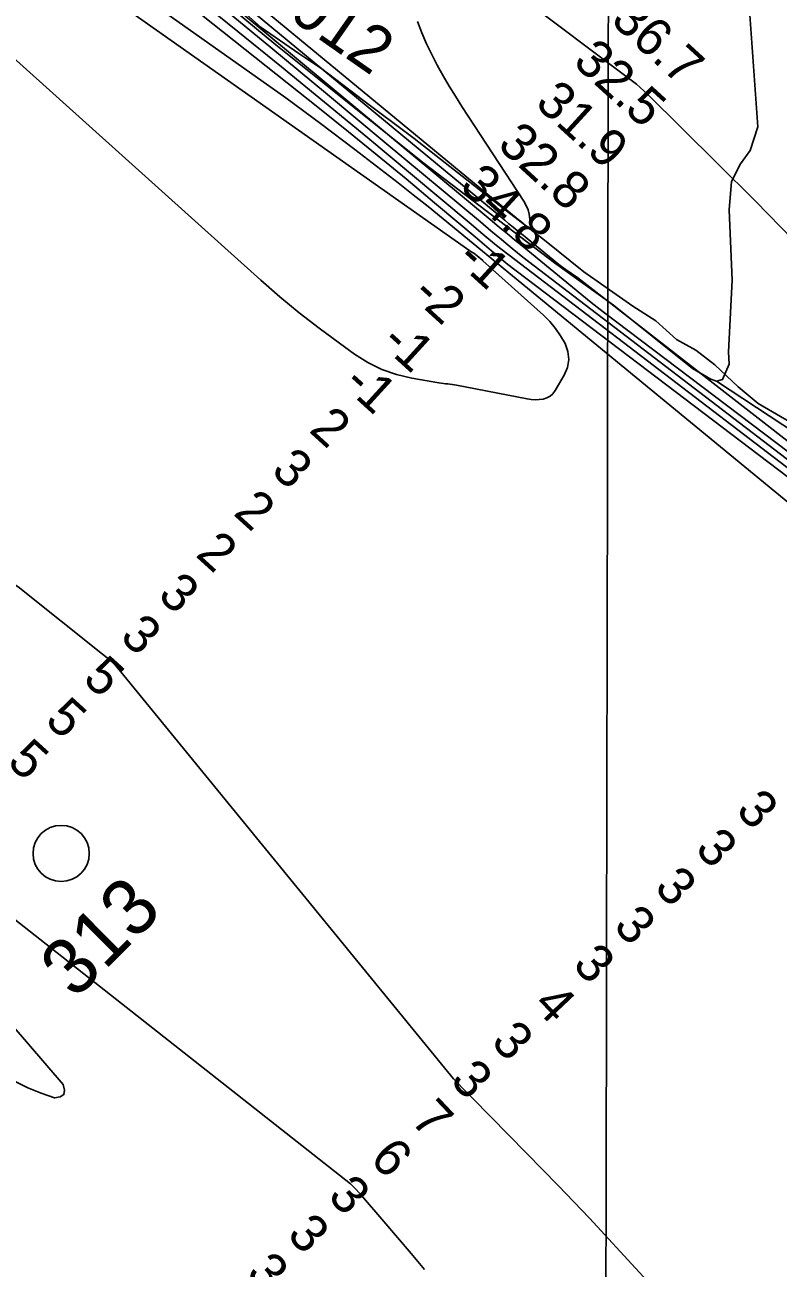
# Model space of a CAD drawing. Extents: x 3180038 to 3217926, y 922069 to 947485.
# Drawn here: x 3206732 to 3208074, y 934293 to 936507 of the extents above; entities that cross this region are included whole.
import ezdxf

# ---------------------------------------------------------------- set-up
doc = ezdxf.new("R2010")
doc.units = 0
for name, color, linetype in [('V-GRID-MAJR', 7, 'Continuous'), ('V-RIVR-EDGE', 7, 'Continuous'), ('V-RIVR-IDEN', 7, 'Continuous'), ('V-RIVR-MILE', 7, 'Continuous'), ('V-RIVR-RANG', 7, 'Continuous'), ('V-SITE-VEGE', 7, 'Continuous'), ('V-TOPO-DPTH', 7, 'Continuous'), ('V-TOPO-MINR', 7, 'Continuous'), ('V-TOPO-SHOR', 7, 'Continuous'), ('V-TOPO-WATR', 7, 'Continuous')]:
    doc.layers.add(name, color=color, linetype=linetype)

msp = doc.modelspace()

# ---------------------------------------------------------------- linework, layer by layer
at = {"layer": 'V-GRID-MAJR'}
msp.add_spline([(3207753.6, 927465.8), (3207765.9, 933526.2), (3207778.3, 939589.3), (3207790.6, 945652.4), (3207790.6, 945655)], degree=3, dxfattribs=at)
at = {"layer": 'V-RIVR-EDGE'}
msp.add_lwpolyline([(3208096.3, 935799.1), (3208038.6, 935833.1), (3208002.6, 935862.3), (3207961.4, 935901.6), (3207927.1, 935927.7), (3207892.8, 935946.9), (3207856.4, 935980.1), (3207815.2, 936006.2), (3207727.9, 936067.3), (3207658.1, 936123.6), (3207577, 936185.9), (3207511, 936237.8), (3207426, 936305), (3207333.6, 936373.9), (3207261.6, 936428.8), (3207220.3, 936455.9), (3207153.5, 936502.5), (3207100.2, 936549.6)], dxfattribs=at)
at = {"layer": 'V-RIVR-MILE'}
msp.add_circle((3206797.1, 935031.5), 50, dxfattribs=at)
at = {"layer": 'V-SITE-VEGE'}
msp.add_lwpolyline([(3206972.1, 936643.9), (3207179.3, 936471.5), (3207443.7, 936260.4), (3207675.4, 936083.3), (3207780.8, 936007.8), (3207921.4, 935895.4), (3207954.3, 935875.9), (3207964.1, 935872.7), (3207975.1, 935875.8), (3207986.8, 935903), (3207985.6, 935925.1), (3207992, 936052.5), (3207987, 936178), (3207990.9, 936228.3), (3208006.9, 936259.8), (3208024.2, 936283.3), (3208037.9, 936325.8), (3208023.7, 936525.3)], dxfattribs=at)
at = {"layer": 'V-TOPO-DPTH'}
for points in [[(3206771.7, 936770.1), (3207111.9, 936495.5), (3207189.2, 936432.7), (3207266.3, 936369.7), (3207343, 936306.2), (3207419.5, 936242.4), (3207523.9, 936155), (3207548, 936134.7), (3207572.2, 936114.5), (3208409.5, 935474.9), (3208416.8, 935467.8), (3208423.9, 935460.5), (3208431, 935453), (3208542.9, 935332), (3208605.4, 935263.6), (3208667.2, 935194.6), (3208728, 935124.7), (3208788.2, 935054.2), (3209068.6, 934721), (3209079.1, 934708.2), (3209089.5, 934695.3), (3209099.5, 934682.2), (3209109.4, 934669), (3209698.2, 933661.5)], [(3206771.7, 936770.1), (3207111.9, 936495.5), (3207189.2, 936432.7), (3207266.3, 936369.7), (3207343, 936306.2), (3207419.5, 936242.4), (3207523.9, 936155), (3207548, 936134.7), (3207572.2, 936114.5), (3208409.5, 935474.9), (3208416.8, 935467.8), (3208423.9, 935460.5), (3208431, 935453), (3208542.9, 935332), (3208605.4, 935263.6), (3208667.2, 935194.6), (3208728, 935124.7), (3208788.2, 935054.2), (3209068.6, 934721), (3209079.1, 934708.2), (3209089.5, 934695.3), (3209099.5, 934682.2), (3209109.4, 934669), (3209698.2, 933661.5)], [(3206823.2, 936642), (3207197.4, 936377), (3207259, 936331.3), (3207320.2, 936285), (3207397.3, 936225.7), (3207424.1, 936204.7), (3207450.8, 936183.5), (3207477.2, 936161.9), (3208481.8, 935335.9), (3208532.4, 935287), (3208581.9, 935237.1), (3208630, 935185.8), (3208677, 935133.5), (3209066, 934688), (3209694.5, 933644.3)], [(3209694.5, 933644.3), (3209066, 934688), (3208677, 935133.5), (3208630, 935185.8), (3208581.9, 935237.1), (3208532.4, 935287), (3208481.8, 935335.9), (3207477.2, 936161.9), (3207450.8, 936183.5), (3207424.1, 936204.7), (3207397.3, 936225.7), (3207320.2, 936285), (3207259, 936331.3), (3207197.4, 936377), (3206823.2, 936642)], [(3208401.8, 935512.3), (3207762.5, 935996), (3207741.2, 936012.6), (3207618.1, 936113.5), (3207604.7, 936124.5), (3207591.3, 936135.5), (3207577.9, 936146.5), (3207564.6, 936157.6), (3207219.7, 936444.4), (3207145.7, 936505.9), (3207071.7, 936567.4)], [(3206380.9, 935688.7), (3206703.3, 935516.3), (3206712.1, 935511.8), (3206720.5, 935506.2), (3206871, 935386.4), (3206881.9, 935377.4), (3206892.6, 935368), (3207495.5, 934630.3), (3207504, 934621.5), (3207512.5, 934612.8), (3207521.1, 934604.1), (3207529.6, 934595.5), (3207625.8, 934497.9), (3207682.1, 934440.1), (3207737.8, 934381.8), (3207792.8, 934322.8), (3207847.3, 934263.3)], [(3207847.3, 934263.3), (3207792.8, 934322.8), (3207737.8, 934381.8), (3207682.1, 934440.1), (3207625.8, 934497.9), (3207529.6, 934595.5), (3207521.1, 934604.1), (3207512.5, 934612.8), (3207504, 934621.5), (3207495.5, 934630.3), (3206892.6, 935368), (3206881.9, 935377.4), (3206871, 935386.4), (3206720.5, 935506.2), (3206712.1, 935511.8), (3206703.3, 935516.3)], [(3206447.3, 935191.1), (3206458, 935176.9), (3206462, 935169.8), (3206466.7, 935163.1), (3206554.5, 935053.5), (3206567, 935038.8), (3206579.9, 935024.5), (3206593.6, 935010.9), (3206607.8, 934997.7), (3207312.5, 934443.2), (3207317.4, 934438.1), (3207322.3, 934433), (3207327.1, 934427.8), (3207331.8, 934422.5), (3207371.5, 934376.3), (3207395.9, 934347.8), (3207420.2, 934319.2), (3207444.3, 934290.4)], [(3207444.3, 934290.4), (3207420.2, 934319.2), (3207395.9, 934347.8), (3207371.5, 934376.3), (3207331.8, 934422.5), (3207327.1, 934427.8), (3207322.3, 934433), (3207317.4, 934438.1), (3207312.5, 934443.2), (3206607.8, 934997.7)], [(3206715.4, 934625.1), (3206738, 934613.8), (3206761.4, 934604.3), (3206785.4, 934596), (3206795.5, 934597.9), (3206802.1, 934602.1), (3206803.2, 934609.8), (3206800.9, 934619.8), (3206556.8, 934902.9)], [(3206556.8, 934902.9), (3206800.9, 934619.8), (3206803.2, 934609.8), (3206802.1, 934602.1), (3206795.5, 934597.9), (3206785.4, 934596), (3206761.4, 934604.3), (3206738, 934613.8), (3206715.4, 934625.1)]]:
    msp.add_lwpolyline(points, dxfattribs=at)
at = {"layer": 'V-TOPO-MINR'}
for points in [[(3208405.5, 935463.6), (3207592.6, 936080.5), (3207563.5, 936105), (3207534.5, 936129.4), (3207505.4, 936153.8), (3207462.1, 936190.3), (3207411.2, 936232.8), (3207360.1, 936275), (3207308.6, 936316.7), (3207256.9, 936358.2), (3206741.8, 936767.9)], [(3207431.4, 936513), (3207439.3, 936493.2), (3207447.8, 936473.5), (3207457.1, 936454.3), (3207466.9, 936435.3), (3207477.3, 936416.6), (3207488.1, 936398.1), (3207499.2, 936379.9), (3207510.7, 936361.8), (3207621.1, 936193), (3207625.2, 936185.6), (3207628.5, 936177.9), (3207630.6, 936169.8), (3207631.9, 936161.4), (3207633, 936147.9), (3207632.7, 936146.8), (3207632.1, 936146.1), (3207631.2, 936145.9), (3207630.1, 936146), (3207628.6, 936146.9), (3207627, 936147.8), (3207624.1, 936150), (3207614.9, 936157.4), (3207612.8, 936159.1), (3207611.8, 936160), (3207610.7, 936160.8), (3206900, 936747.4)], [(3206599.7, 936549.3), (3207152.6, 936052.6), (3207186.5, 936023.1), (3207221, 935994.4), (3207256.5, 935966.8), (3207292.5, 935940), (3207319.4, 935920.7), (3207343.3, 935906), (3207368.1, 935893.6), (3207394.4, 935884.7), (3207421.7, 935878.1), (3207469.8, 935869.9), (3207473.8, 935869.2), (3207477.7, 935868.7), (3207481.6, 935868.1), (3207485.6, 935867.7), (3207489.5, 935867.2), (3207493.5, 935866.7), (3207497.4, 935866), (3207501.3, 935865.3), (3207626.8, 935840.9), (3207633.9, 935840), (3207641, 935839.5), (3207648.2, 935839.8), (3207655.3, 935840.7), (3207661.9, 935842.8), (3207667.8, 935845.8), (3207672.7, 935850.3), (3207676.9, 935855.7), (3207693.1, 935883.2), (3207698.6, 935897.2), (3207701.2, 935911.2), (3207699.3, 935925.4), (3207694.6, 935939.7), (3207686.5, 935953.5), (3207677.4, 935966.6), (3207667.1, 935978.6), (3207655.8, 935990), (3207548.3, 936087.2), (3207547.8, 936087.7), (3207544.6, 936090.4), (3207541.3, 936093.1), (3207538, 936095.7), (3207535, 936098), (3207531.7, 936100.3), (3207528.4, 936102.5), (3207525, 936104.6), (3206687.1, 936695.1)], [(3209694.5, 933644.3), (3209066, 934688), (3208677, 935133.5), (3208630, 935185.8), (3208581.9, 935237.1), (3208532.4, 935287), (3208481.8, 935335.9), (3207477.2, 936161.9), (3207450.8, 936183.5), (3207424.1, 936204.7), (3207397.3, 936225.7), (3207320.2, 936285), (3207259, 936331.3), (3207197.4, 936377), (3206823.2, 936642)], [(3209722.9, 933688.3), (3209156, 934696.6), (3209143.6, 934714.4), (3209131, 934732), (3209118, 934749.3), (3209104.7, 934766.4), (3209091.1, 934783.2), (3209077.2, 934799.8), (3209062.9, 934816.1), (3209048.4, 934832.2), (3208477.7, 935451.4), (3208459.3, 935470.9), (3208440.5, 935490.2), (3208421.3, 935509), (3207717.3, 936056.7), (3207705.7, 936064.1), (3207694.5, 936072), (3207683.6, 936080.4), (3207616.6, 936134.8), (3207609.2, 936140.9), (3207601.8, 936147), (3207594.4, 936153), (3207587, 936159.1), (3207062.4, 936593.7)], [(3209700.4, 933670.4), (3209115.6, 934686), (3209101, 934705.5), (3209085.9, 934724.6), (3209070.6, 934743.6), (3208955, 934883.5), (3208880.9, 934971.6), (3208805.9, 935058.9), (3208729.5, 935145), (3208652, 935230.1), (3208446.6, 935452.5), (3208435.7, 935464), (3208424.7, 935475.3), (3208413.4, 935486.3), (3207619.4, 936093.2), (3207600.4, 936108.9), (3207581.5, 936124.7), (3207562.5, 936140.4), (3207543.6, 936156.2), (3207372.4, 936299.1), (3207271.4, 936383.2), (3207170.3, 936467.1), (3207068.9, 936550.6)], [(3208401.8, 935512.3), (3207762.5, 935996), (3207741.2, 936012.6), (3207618.1, 936113.5), (3207604.7, 936124.5), (3207591.3, 936135.5), (3207577.9, 936146.5), (3207564.6, 936157.6), (3207219.7, 936444.4), (3207145.7, 936505.9), (3207071.7, 936567.4)], [(3208707, 935504.5), (3208671.3, 935534), (3208621.6, 935577.8), (3208599, 935598.3), (3208576.9, 935619.3), (3208555.4, 935640.8), (3208534.3, 935662.8), (3208233.4, 935985.4), (3208167.4, 936055.3), (3208100.8, 936124.6), (3208033.4, 936193.1), (3207965.5, 936261.1), (3207841.5, 936383.6), (3207835, 936389.8), (3207828.3, 936395.8), (3207821.4, 936401.5), (3207814.3, 936407), (3207607.6, 936563)], [(3206720.5, 935506.2), (3206871, 935386.4), (3206881.9, 935377.4), (3206892.6, 935368), (3207495.5, 934630.3), (3207504, 934621.5), (3207512.5, 934612.8), (3207521.1, 934604.1), (3207529.6, 934595.5), (3207625.8, 934497.9), (3207682.1, 934440.1), (3207737.8, 934381.8), (3207792.8, 934322.8), (3207847.3, 934263.3)], [(3207444.3, 934290.4), (3207420.2, 934319.2), (3207395.9, 934347.8), (3207371.5, 934376.3), (3207331.8, 934422.5), (3207327.1, 934427.8), (3207322.3, 934433), (3207317.4, 934438.1), (3207312.5, 934443.2), (3206607.8, 934997.7)], [(3206556.8, 934902.9), (3206800.9, 934619.8), (3206803.2, 934609.8), (3206802.1, 934602.1), (3206795.5, 934597.9), (3206785.4, 934596), (3206761.4, 934604.3), (3206738, 934613.8), (3206715.4, 934625.1)]]:
    msp.add_lwpolyline(points, dxfattribs=at)
at = {"layer": 'V-TOPO-SHOR'}
msp.add_lwpolyline([(3208247.3, 935686), (3207964.1, 935872.7), (3207975.1, 935875.8), (3207986.8, 935903), (3207985.6, 935925.1), (3207992, 936052.5), (3207987, 936178), (3207990.9, 936228.3), (3208006.9, 936259.8), (3208024.2, 936283.3), (3208037.9, 936325.8), (3208023.7, 936525.3)], dxfattribs=at)
at = {"layer": 'V-TOPO-WATR'}
msp.add_lwpolyline([(3209698.2, 933661.5), (3209109.4, 934669), (3209099.5, 934682.2), (3209089.5, 934695.3), (3209079.1, 934708.2), (3209068.6, 934721), (3208788.2, 935054.2), (3208728, 935124.7), (3208667.2, 935194.6), (3208605.4, 935263.6), (3208542.9, 935332), (3208431, 935453), (3208423.9, 935460.5), (3208416.8, 935467.8), (3208409.5, 935474.9), (3207572.2, 936114.5), (3207548, 936134.7), (3207523.9, 936155), (3207419.5, 936242.4), (3207343, 936306.2), (3207266.3, 936369.7), (3207189.2, 936432.7), (3207111.9, 936495.5), (3206771.7, 936770.1)], dxfattribs=at)

# ---------------------------------------------------------------- texts
at = {"layer": 'V-RIVR-IDEN'}
for s, height, rotation, p in [('2012', 83, 325.0666, (3207148.3, 936556.9)), ('313', 100, 44.8455, (3206821.7, 934770))]:
    msp.add_text(s, height=height, rotation=rotation, dxfattribs=at).set_placement(p)
at = {"layer": 'V-RIVR-RANG'}
for s, rotation, p in [('36.7', 317.5383, (3207773.7, 936512.3)), ('32.5', 317.5383, (3207706.4, 936438.3)), ('31.9', 317.5383, (3207638.9, 936364.6)), ('32.8', 317.5383, (3207571.8, 936290.5)), ('34.8', 317.5383, (3207504.4, 936216.5)), ('-1', 317.7097, (3207498.6, 936086.1)), ('-2', 317.7097, (3207419, 936023.4)), ('-1', 317.7097, (3207364, 935938.3)), ('-1', 317.7097, (3207296.6, 935864.3)), ('2', 317.7097, (3207236.5, 935783.8)), ('3', 317.7097, (3207168.8, 935710.2)), ('2', 317.7097, (3207101.9, 935635.9)), ('2', 317.7097, (3207034.6, 935562)), ('3', 317.7097, (3206966.9, 935488.4)), ('3', 317.7097, (3206899.5, 935414.4)), ('5', 317.7097, (3206833.4, 935339.4)), ('5', 317.7097, (3206766.1, 935265.5)), ('5', 317.7097, (3206698.7, 935191.5)), ('3', 313.3994, (3207996.6, 935106.4)), ('3', 313.3994, (3207923.9, 935037.7)), ('3', 313.3994, (3207851.3, 934969)), ('3', 313.3994, (3207778.6, 934900.3)), ('3', 313.3994, (3207705.9, 934831.6)), ('4', 313.3994, (3207635.6, 934760.4)), ('3', 313.3994, (3207560.6, 934694.2)), ('3', 313.3994, (3207487.9, 934625.5)), ('7', 313.3994, (3207417.4, 934554.5)), ('6', 313.3994, (3207344.8, 934485.8)), ('3', 313.3994, (3207269.9, 934419.4)), ('3', 313.3994, (3207197.3, 934350.7)), ('3', 313.3994, (3207124.6, 934282))]:
    msp.add_text(s, height=67, rotation=rotation, dxfattribs=at).set_placement(p)

doc.saveas('drawing.dxf')
